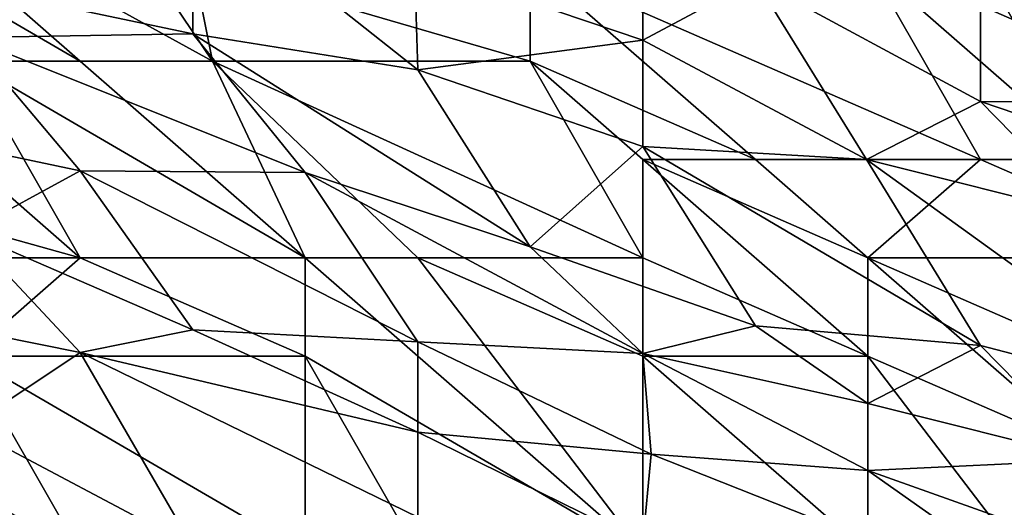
# Model space of a CAD drawing. Extents: x -161 to 11, y -10 to 160.
# Tile 480 of 499: x 0.8834 to 0.9225, y 0.2797 to 0.2991. Entities that reach past the tile are written whole.
import ezdxf

# ---------------------------------------------------------------- set-up
doc = ezdxf.new("R2010")
doc.units = 0
doc.header["$MEASUREMENT"] = 0
doc.layers.get('0').update_dxf_attribs({"linetype": 'CONTINUOUS'})

msp = doc.modelspace()

# ---------------------------------------------------------------- linework, layer by layer
for points in [[(0.885831, 0.297474, 0.74045), (0.876889, 0.305287, 0.740182), (0.872418, 0.305287, 0.739791)], [(0.872418, 0.305287, 0.739791), (0.88136, 0.297474, 0.739839), (0.885831, 0.297474, 0.74045)], [(0.891082, 0.297474, 0.741019), (0.885831, 0.305287, 0.740617), (0.876889, 0.305287, 0.740182)], [(0.891082, 0.297474, 0.741019), (0.876889, 0.305287, 0.740182), (0.885831, 0.297474, 0.74045)], [(0.890302, 0.30138, 0.740977), (0.885831, 0.305287, 0.740617), (0.891082, 0.297474, 0.741019)], [(0.890302, 0.304211, 0.600394), (0.890302, 0.298562, 0.584769), (0.872418, 0.302327, 0.580862)], [(0.890302, 0.304211, 0.600394), (0.899119, 0.30138, 0.600394), (0.899244, 0.297132, 0.588675)], [(0.890302, 0.298562, 0.584769), (0.890302, 0.304211, 0.600394), (0.899244, 0.297132, 0.588675)], [(0.88136, 0.298414, 0.576956), (0.872418, 0.302327, 0.580862), (0.890302, 0.298562, 0.584769)], [(0.899119, 0.30138, 0.600394), (0.908186, 0.302348, 0.612112), (0.908186, 0.298313, 0.600394)], [(0.908186, 0.302348, 0.612112), (0.912657, 0.300704, 0.612112), (0.908186, 0.298313, 0.600394)], [(0.890302, 0.30138, 0.740977), (0.903715, 0.297474, 0.742065), (0.903715, 0.30138, 0.7416)], [(0.891082, 0.297474, 0.741019), (0.903715, 0.297474, 0.742065), (0.890302, 0.30138, 0.740977)], [(0.899119, 0.30138, 0.600394), (0.908186, 0.298313, 0.600394), (0.899244, 0.297132, 0.588675)], [(0.921599, 0.293568, 0.743578), (0.917128, 0.30138, 0.741439), (0.903715, 0.30138, 0.7416)], [(0.903715, 0.30138, 0.7416), (0.912657, 0.293568, 0.743039), (0.921599, 0.293568, 0.743578)], [(0.903715, 0.30138, 0.7416), (0.903715, 0.297474, 0.742065), (0.912657, 0.293568, 0.743039)], [(0.92607, 0.293568, 0.743644), (0.921599, 0.30138, 0.741231), (0.917128, 0.30138, 0.741439)], [(0.92607, 0.293568, 0.743644), (0.917128, 0.30138, 0.741439), (0.921599, 0.293568, 0.743578)], [(0.92607, 0.30138, 0.740745), (0.921599, 0.30138, 0.741231), (0.92607, 0.293568, 0.743644)], [(0.912657, 0.300704, 0.612112), (0.917073, 0.293568, 0.596487), (0.908186, 0.298313, 0.600394)], [(0.921599, 0.295869, 0.608206), (0.912657, 0.300704, 0.612112), (0.921599, 0.299682, 0.619925)], [(0.917073, 0.293568, 0.596487), (0.912657, 0.300704, 0.612112), (0.921599, 0.295869, 0.608206)], [(0.92607, 0.300018, 0.627737), (0.930542, 0.295797, 0.619925), (0.921599, 0.299682, 0.619925)], [(0.921599, 0.299682, 0.619925), (0.930542, 0.295797, 0.619925), (0.921599, 0.295869, 0.608206)], [(0.88136, 0.298414, 0.576956), (0.890302, 0.298562, 0.584769), (0.894773, 0.293047, 0.57305)], [(0.890302, 0.298562, 0.584769), (0.899244, 0.297132, 0.588675), (0.903715, 0.290101, 0.57305)], [(0.894773, 0.293047, 0.57305), (0.890302, 0.298562, 0.584769), (0.903715, 0.290101, 0.57305)], [(0.867947, 0.296891, 0.561331), (0.88136, 0.298414, 0.576956), (0.885831, 0.293112, 0.565237)], [(0.885831, 0.293112, 0.565237), (0.88136, 0.298414, 0.576956), (0.894773, 0.293047, 0.57305)], [(0.899244, 0.297132, 0.588675), (0.908186, 0.298313, 0.600394), (0.908186, 0.294087, 0.588675)], [(0.908186, 0.298313, 0.600394), (0.917073, 0.293568, 0.596487), (0.908186, 0.294087, 0.588675)], [(0.885831, 0.289662, 0.73861), (0.876889, 0.297474, 0.739115), (0.871845, 0.293568, 0.737112)], [(0.885831, 0.289662, 0.73861), (0.88136, 0.297474, 0.739839), (0.876889, 0.297474, 0.739115)], [(0.894773, 0.289662, 0.740493), (0.885831, 0.297474, 0.74045), (0.88136, 0.297474, 0.739839)], [(0.88136, 0.297474, 0.739839), (0.885831, 0.289662, 0.73861), (0.894773, 0.289662, 0.740493)], [(0.894773, 0.289662, 0.740493), (0.891082, 0.297474, 0.741019), (0.885831, 0.297474, 0.74045)], [(0.908186, 0.289662, 0.742509), (0.903715, 0.297474, 0.742065), (0.891082, 0.297474, 0.741019)], [(0.908186, 0.289662, 0.742509), (0.891082, 0.297474, 0.741019), (0.899244, 0.289662, 0.741299)], [(0.899244, 0.289662, 0.741299), (0.891082, 0.297474, 0.741019), (0.894773, 0.289662, 0.740493)], [(0.908186, 0.293568, 0.742645), (0.912657, 0.293568, 0.743039), (0.903715, 0.297474, 0.742065)], [(0.908186, 0.293568, 0.742645), (0.903715, 0.297474, 0.742065), (0.908186, 0.289662, 0.742509)], [(0.899244, 0.297132, 0.588675), (0.908186, 0.294087, 0.588675), (0.903715, 0.290101, 0.57305)], [(0.867947, 0.296891, 0.561331), (0.885831, 0.293112, 0.565237), (0.88136, 0.290677, 0.553519)], [(0.92607, 0.29131, 0.600394), (0.917073, 0.293568, 0.596487), (0.921599, 0.295869, 0.608206)], [(0.930542, 0.295797, 0.619925), (0.935013, 0.291314, 0.612112), (0.921599, 0.295869, 0.608206)], [(0.921599, 0.295869, 0.608206), (0.935013, 0.291314, 0.612112), (0.92607, 0.29131, 0.600394)], [(0.903715, 0.290101, 0.57305), (0.908186, 0.294087, 0.588675), (0.912657, 0.28696, 0.57305)], [(0.917073, 0.293568, 0.596487), (0.921599, 0.286172, 0.580862), (0.908186, 0.294087, 0.588675)], [(0.908186, 0.294087, 0.588675), (0.921599, 0.286172, 0.580862), (0.912657, 0.28696, 0.57305)], [(0.871845, 0.293568, 0.737112), (0.872418, 0.289662, 0.735502), (0.885831, 0.289662, 0.73861)], [(0.917128, 0.289662, 0.743637), (0.912657, 0.293568, 0.743039), (0.908186, 0.293568, 0.742645)], [(0.917128, 0.289662, 0.743637), (0.908186, 0.293568, 0.742645), (0.917128, 0.285755, 0.74355)], [(0.908186, 0.289662, 0.742509), (0.917128, 0.285755, 0.74355), (0.908186, 0.293568, 0.742645)], [(0.917128, 0.289662, 0.743637), (0.921599, 0.293568, 0.743578), (0.912657, 0.293568, 0.743039)], [(0.92607, 0.29131, 0.600394), (0.930542, 0.283848, 0.584769), (0.917073, 0.293568, 0.596487)], [(0.917073, 0.293568, 0.596487), (0.930542, 0.283848, 0.584769), (0.921599, 0.286172, 0.580862)], [(0.917128, 0.289662, 0.743637), (0.930542, 0.289662, 0.744583), (0.921599, 0.293568, 0.743578)], [(0.921599, 0.293568, 0.743578), (0.930542, 0.289662, 0.744583), (0.92607, 0.293568, 0.743644)], [(0.88136, 0.290677, 0.553519), (0.885831, 0.293112, 0.565237), (0.890302, 0.286801, 0.549612)], [(0.885831, 0.293112, 0.565237), (0.894773, 0.293047, 0.57305), (0.899244, 0.286317, 0.557425)], [(0.885831, 0.293112, 0.565237), (0.899244, 0.286317, 0.557425), (0.890302, 0.286801, 0.549612)], [(0.894773, 0.293047, 0.57305), (0.903715, 0.290101, 0.57305), (0.908186, 0.285854, 0.565237)], [(0.894773, 0.293047, 0.57305), (0.908186, 0.285854, 0.565237), (0.899244, 0.286317, 0.557425)], [(0.872418, 0.2886, 0.537894), (0.88136, 0.290677, 0.553519), (0.885831, 0.285893, 0.5418)], [(0.885831, 0.285893, 0.5418), (0.88136, 0.290677, 0.553519), (0.890302, 0.286801, 0.549612)], [(0.903715, 0.290101, 0.57305), (0.912657, 0.28696, 0.57305), (0.908186, 0.285854, 0.565237)], [(0.88136, 0.285755, 0.735912), (0.885831, 0.289662, 0.73861), (0.872418, 0.289662, 0.735502)], [(0.885831, 0.289662, 0.73861), (0.88136, 0.285755, 0.735912), (0.894773, 0.285755, 0.739369)], [(0.894773, 0.285755, 0.739369), (0.894773, 0.289662, 0.740493), (0.885831, 0.289662, 0.73861)], [(0.908186, 0.277943, 0.740337), (0.899244, 0.289662, 0.741299), (0.894773, 0.289662, 0.740493)], [(0.894773, 0.289662, 0.740493), (0.894773, 0.285755, 0.739369), (0.908186, 0.277943, 0.740337)], [(0.908186, 0.285755, 0.74203), (0.908186, 0.289662, 0.742509), (0.899244, 0.289662, 0.741299)], [(0.908186, 0.285755, 0.74203), (0.899244, 0.289662, 0.741299), (0.908186, 0.277943, 0.740337)], [(0.908186, 0.285755, 0.74203), (0.917128, 0.285755, 0.74355), (0.908186, 0.289662, 0.742509)], [(0.92607, 0.285755, 0.744728), (0.930542, 0.289662, 0.744583), (0.917128, 0.289662, 0.743637)], [(0.92607, 0.285755, 0.744728), (0.917128, 0.289662, 0.743637), (0.92607, 0.281849, 0.744714)], [(0.92607, 0.281849, 0.744714), (0.917128, 0.289662, 0.743637), (0.917128, 0.285755, 0.74355)], [(0.88136, 0.282918, 0.526175), (0.872418, 0.2886, 0.537894), (0.885831, 0.285893, 0.5418)], [(0.890302, 0.286801, 0.549612), (0.899244, 0.282735, 0.545706), (0.885831, 0.285893, 0.5418)], [(0.899244, 0.286317, 0.557425), (0.899244, 0.282735, 0.545706), (0.890302, 0.286801, 0.549612)], [(0.912657, 0.28696, 0.57305), (0.917128, 0.28387, 0.569144), (0.908186, 0.285854, 0.565237)], [(0.921599, 0.286172, 0.580862), (0.917128, 0.28387, 0.569144), (0.912657, 0.28696, 0.57305)], [(0.908186, 0.285854, 0.565237), (0.908522, 0.281849, 0.553519), (0.899244, 0.286317, 0.557425)], [(0.908522, 0.281849, 0.553519), (0.899244, 0.282735, 0.545706), (0.899244, 0.286317, 0.557425)], [(0.921599, 0.286172, 0.580862), (0.92607, 0.281627, 0.57305), (0.917128, 0.28387, 0.569144)], [(0.921599, 0.286172, 0.580862), (0.930542, 0.283848, 0.584769), (0.92607, 0.281627, 0.57305)], [(0.885831, 0.277943, 0.732937), (0.88136, 0.285755, 0.735912), (0.872418, 0.285574, 0.733206)], [(0.885831, 0.277943, 0.732937), (0.872418, 0.285574, 0.733206), (0.876811, 0.277943, 0.7293)], [(0.890302, 0.278166, 0.518362), (0.88136, 0.282918, 0.526175), (0.885831, 0.285893, 0.5418)], [(0.88136, 0.285755, 0.735912), (0.894773, 0.277943, 0.736217), (0.894773, 0.285755, 0.739369)], [(0.894773, 0.277943, 0.736217), (0.88136, 0.285755, 0.735912), (0.885831, 0.277943, 0.732937)], [(0.899244, 0.282735, 0.545706), (0.899244, 0.27935, 0.533987), (0.885831, 0.285893, 0.5418)], [(0.890302, 0.278166, 0.518362), (0.885831, 0.285893, 0.5418), (0.899244, 0.27935, 0.533987)], [(0.894773, 0.285755, 0.739369), (0.894773, 0.277943, 0.736217), (0.899244, 0.277943, 0.737674)], [(0.908186, 0.277943, 0.740337), (0.894773, 0.285755, 0.739369), (0.899244, 0.277943, 0.737674)], [(0.917128, 0.28387, 0.569144), (0.917128, 0.281207, 0.561331), (0.908186, 0.285854, 0.565237)], [(0.917128, 0.281207, 0.561331), (0.908522, 0.281849, 0.553519), (0.908186, 0.285854, 0.565237)], [(0.917128, 0.285755, 0.74355), (0.908186, 0.285755, 0.74203), (0.917128, 0.277943, 0.742446)], [(0.908186, 0.277943, 0.740337), (0.917128, 0.277943, 0.742446), (0.908186, 0.285755, 0.74203)], [(0.92607, 0.274037, 0.743801), (0.92607, 0.281849, 0.744714), (0.917128, 0.285755, 0.74355)], [(0.917128, 0.285755, 0.74355), (0.917128, 0.277943, 0.742446), (0.92607, 0.274037, 0.743801)], [(0.917128, 0.28387, 0.569144), (0.92607, 0.281627, 0.57305), (0.917128, 0.281207, 0.561331)], [(0.88136, 0.282918, 0.526175), (0.890302, 0.278166, 0.518362), (0.88136, 0.278902, 0.51055)], [(0.908522, 0.281849, 0.553519), (0.908186, 0.278324, 0.5418), (0.899244, 0.282735, 0.545706)], [(0.899244, 0.282735, 0.545706), (0.908186, 0.278324, 0.5418), (0.899244, 0.27935, 0.533987)], [(0.908522, 0.281849, 0.553519), (0.92607, 0.274896, 0.553519), (0.908186, 0.278324, 0.5418)], [(0.92607, 0.274896, 0.553519), (0.908522, 0.281849, 0.553519), (0.917128, 0.281207, 0.561331)], [(0.935013, 0.274836, 0.565237), (0.917128, 0.281207, 0.561331), (0.92607, 0.281627, 0.57305)], [(0.935013, 0.274836, 0.565237), (0.92607, 0.274896, 0.553519), (0.917128, 0.281207, 0.561331)]]:
    msp.add_3dface(points)

doc.saveas('drawing.dxf')
